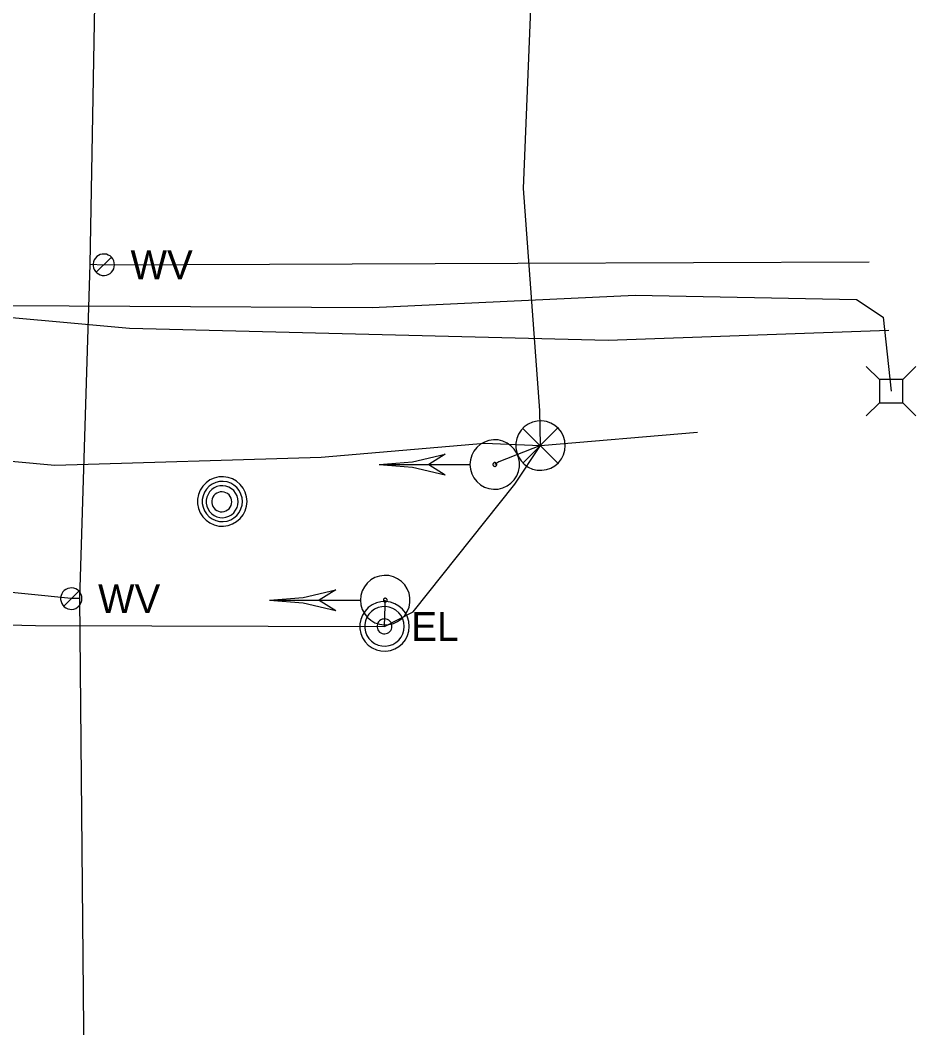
# Model space of a CAD drawing. Extents: x 600849 to 606371, y 330010 to 403088.
# Drawn here: x 602111.8 to 602231.2, y 368972.2 to 369106.4 of the extents above; entities that cross this region are included whole.
import ezdxf

# ---------------------------------------------------------------- set-up
doc = ezdxf.new("R2010")
doc.units = 0
for name, color, linetype in [('E_SIG', 7, 'Continuous'), ('E_UTL_AG_Bold', 7, 'Continuous'), ('E_UTL_E', 7, 'Continuous'), ('E_UTL_E_UG', 7, 'Continuous'), ('E_UTL_G_UG', 7, 'Continuous'), ('E_UTL_MH', 7, 'Continuous'), ('E_UTL_TV_UG', 7, 'Continuous'), ('E_UTL_W', 7, 'Continuous'), ('E_UTL_W_UG', 7, 'Continuous')]:
    doc.layers.add(name, color=color, linetype=linetype)

msp = doc.modelspace()

# ---------------------------------------------------------------- linework, layer by layer
at = {"layer": 'E_SIG'}
for points in [[(602184.47, 369049.71), (602184.41, 369050.34), (602184.24, 369050.94), (602183.95, 369051.5), (602183.56, 369051.99), (602183.09, 369052.4), (602182.54, 369052.71), (602181.95, 369052.92), (602181.33, 369053.01), (602180.7, 369052.98), (602180.09, 369052.83), (602179.52, 369052.57), (602179.01, 369052.21), (602178.58, 369051.75), (602178.24, 369051.22), (602178.01, 369050.64), (602177.89, 369050.03), (602177.89, 369049.4), (602178.01, 369048.78), (602178.24, 369048.2), (602178.58, 369047.67), (602179.01, 369047.22), (602179.52, 369046.85), (602180.09, 369046.59), (602180.7, 369046.45), (602181.33, 369046.42), (602181.95, 369046.51), (602182.54, 369046.71), (602183.09, 369047.02), (602183.56, 369047.43), (602183.95, 369047.93), (602184.24, 369048.49), (602184.41, 369049.09), (602184.47, 369049.71)], [(602183.43, 369052.05), (602178.82, 369047.39)], [(602178.82, 369052), (602183.48, 369047.35)], [(602171.77, 369047.19), (602171.83, 369046.57), (602172.01, 369045.96), (602172.3, 369045.41), (602172.69, 369044.91), (602173.16, 369044.5), (602173.7, 369044.19), (602174.3, 369043.98), (602174.92, 369043.89), (602175.54, 369043.92), (602176.15, 369044.07), (602176.72, 369044.33), (602177.23, 369044.7), (602177.67, 369045.15), (602178.01, 369045.68), (602178.24, 369046.26), (602178.36, 369046.88), (602178.36, 369047.5), (602178.24, 369048.12), (602178.01, 369048.7), (602177.67, 369049.23), (602177.23, 369049.68), (602176.72, 369050.05), (602176.15, 369050.31), (602175.54, 369050.46), (602174.92, 369050.49), (602174.3, 369050.4), (602173.7, 369050.19), (602173.16, 369049.88), (602172.69, 369049.47), (602172.3, 369048.98), (602172.01, 369048.42), (602171.83, 369047.82), (602171.77, 369047.19)], [(602159.67, 369047.19), (602164.13, 369047.54), (602168.47, 369048.57)], [(602168.47, 369048.56), (602166.27, 369047.19)], [(602174.82, 369047.19), (602174.83, 369047.14), (602174.84, 369047.1), (602174.86, 369047.05), (602174.89, 369047.02), (602174.93, 369046.99), (602174.97, 369046.96), (602175.01, 369046.95), (602175.06, 369046.94), (602175.11, 369046.94), (602175.16, 369046.95), (602175.2, 369046.97), (602175.24, 369047), (602175.27, 369047.03), (602175.3, 369047.08), (602175.32, 369047.12), (602175.33, 369047.17), (602175.33, 369047.21), (602175.32, 369047.26), (602175.3, 369047.31), (602175.27, 369047.35), (602175.24, 369047.38), (602175.2, 369047.41), (602175.16, 369047.43), (602175.11, 369047.44), (602175.06, 369047.44), (602175.01, 369047.44), (602174.97, 369047.42), (602174.93, 369047.4), (602174.89, 369047.37), (602174.86, 369047.33), (602174.84, 369047.28), (602174.83, 369047.24), (602174.82, 369047.19)], [(602159.67, 369047.19), (602171.72, 369047.19)], [(602159.67, 369047.19), (602164.13, 369046.85), (602168.47, 369045.82)], [(602166.27, 369047.19), (602168.47, 369045.82)], [(602157.18, 369029.13), (602157.24, 369028.5), (602157.42, 369027.9), (602157.71, 369027.34), (602158.09, 369026.85), (602158.57, 369026.44), (602159.11, 369026.12), (602159.7, 369025.92), (602160.33, 369025.83), (602160.95, 369025.86), (602161.56, 369026.01), (602162.13, 369026.27), (602162.64, 369026.63), (602163.08, 369027.09), (602163.42, 369027.61), (602163.65, 369028.2), (602163.77, 369028.81), (602163.77, 369029.44), (602163.65, 369030.06), (602163.42, 369030.64), (602163.08, 369031.17), (602162.64, 369031.62), (602162.13, 369031.98), (602161.56, 369032.24), (602160.95, 369032.39), (602160.33, 369032.42), (602159.7, 369032.33), (602159.11, 369032.13), (602158.57, 369031.81), (602158.09, 369031.4), (602157.71, 369030.91), (602157.42, 369030.35), (602157.24, 369029.75), (602157.18, 369029.13)], [(602145.08, 369029.13), (602149.54, 369029.47), (602153.88, 369030.5)], [(602153.88, 369030.5), (602151.68, 369029.13)], [(602145.08, 369029.13), (602157.12, 369029.13)], [(602145.08, 369029.13), (602149.54, 369028.78), (602153.88, 369027.75)], [(602151.68, 369029.13), (602153.88, 369027.75)], [(602160.23, 369029.13), (602160.23, 369029.08), (602160.25, 369029.03), (602160.27, 369028.99), (602160.3, 369028.95), (602160.34, 369028.92), (602160.38, 369028.9), (602160.42, 369028.88), (602160.47, 369028.87), (602160.52, 369028.88), (602160.56, 369028.89), (602160.61, 369028.91), (602160.65, 369028.94), (602160.68, 369028.97), (602160.71, 369029.01), (602160.72, 369029.05), (602160.73, 369029.1), (602160.73, 369029.15), (602160.72, 369029.2), (602160.71, 369029.24), (602160.68, 369029.28), (602160.65, 369029.32), (602160.61, 369029.34), (602160.56, 369029.36), (602160.52, 369029.38), (602160.47, 369029.38), (602160.42, 369029.37), (602160.38, 369029.36), (602160.34, 369029.33), (602160.3, 369029.3), (602160.27, 369029.26), (602160.25, 369029.22), (602160.23, 369029.17), (602160.23, 369029.13)]]:
    msp.add_lwpolyline(points, dxfattribs=at)
at = {"layer": 'E_UTL_AG_Bold'}
for points in [[(602226.32, 369058.51), (602224.57, 369060.26)], [(602229.42, 369058.51), (602231.17, 369060.26)], [(602229.42, 369058.51), (602226.32, 369058.51)], [(602226.32, 369058.51), (602226.32, 369055.42)], [(602229.42, 369055.42), (602229.42, 369058.51)], [(602226.32, 369055.42), (602224.57, 369053.66)], [(602226.32, 369055.42), (602229.42, 369055.42)], [(602229.42, 369055.42), (602231.17, 369053.66)]]:
    msp.add_lwpolyline(points, dxfattribs=at)
at = {"layer": 'E_UTL_E'}
for points in [[(602163.68, 369025.63), (602163.62, 369026.26), (602163.44, 369026.86), (602163.16, 369027.42), (602162.77, 369027.91), (602162.3, 369028.32), (602161.75, 369028.63), (602161.16, 369028.84), (602160.54, 369028.93), (602159.91, 369028.9), (602159.3, 369028.75), (602158.73, 369028.49), (602158.22, 369028.13), (602157.79, 369027.67), (602157.45, 369027.14), (602157.22, 369026.56), (602157.1, 369025.95), (602157.1, 369025.32), (602157.22, 369024.7), (602157.45, 369024.12), (602157.79, 369023.59), (602158.22, 369023.14), (602158.73, 369022.77), (602159.3, 369022.51), (602159.91, 369022.37), (602160.54, 369022.34), (602161.16, 369022.43), (602161.75, 369022.63), (602162.3, 369022.94), (602162.77, 369023.35), (602163.16, 369023.85), (602163.44, 369024.41), (602163.62, 369025.01), (602163.68, 369025.63)], [(602163.68, 369025.63), (602163.62, 369026.26), (602163.44, 369026.86), (602163.16, 369027.42), (602162.77, 369027.91), (602162.3, 369028.32), (602161.75, 369028.63), (602161.16, 369028.84), (602160.54, 369028.93), (602159.91, 369028.9), (602159.3, 369028.75), (602158.73, 369028.49), (602158.22, 369028.13), (602157.79, 369027.67), (602157.45, 369027.14), (602157.22, 369026.56), (602157.1, 369025.95), (602157.1, 369025.32), (602157.22, 369024.7), (602157.45, 369024.12), (602157.79, 369023.59), (602158.22, 369023.14), (602158.73, 369022.77), (602159.3, 369022.51), (602159.91, 369022.37), (602160.54, 369022.34), (602161.16, 369022.43), (602161.75, 369022.63), (602162.3, 369022.94), (602162.77, 369023.35), (602163.16, 369023.85), (602163.44, 369024.41), (602163.62, 369025.01), (602163.68, 369025.63)], [(602163.02, 369025.63), (602162.97, 369026.13), (602162.83, 369026.61), (602162.6, 369027.06), (602162.29, 369027.45), (602161.91, 369027.78), (602161.48, 369028.03), (602161, 369028.2), (602160.51, 369028.27), (602160.01, 369028.25), (602159.52, 369028.13), (602159.06, 369027.92), (602158.65, 369027.63), (602158.31, 369027.26), (602158.03, 369026.84), (602157.85, 369026.38), (602157.75, 369025.88), (602157.75, 369025.38), (602157.85, 369024.89), (602158.03, 369024.42), (602158.31, 369024), (602158.65, 369023.64), (602159.06, 369023.35), (602159.52, 369023.14), (602160.01, 369023.02), (602160.51, 369023), (602161, 369023.07), (602161.48, 369023.23), (602161.91, 369023.48), (602162.29, 369023.81), (602162.6, 369024.2), (602162.83, 369024.65), (602162.97, 369025.13), (602163.02, 369025.63)], [(602163.02, 369025.63), (602162.97, 369026.13), (602162.83, 369026.61), (602162.6, 369027.06), (602162.29, 369027.45), (602161.91, 369027.78), (602161.48, 369028.03), (602161, 369028.2), (602160.51, 369028.27), (602160.01, 369028.25), (602159.52, 369028.13), (602159.06, 369027.92), (602158.65, 369027.63), (602158.31, 369027.26), (602158.03, 369026.84), (602157.85, 369026.38), (602157.75, 369025.88), (602157.75, 369025.38), (602157.85, 369024.89), (602158.03, 369024.42), (602158.31, 369024), (602158.65, 369023.64), (602159.06, 369023.35), (602159.52, 369023.14), (602160.01, 369023.02), (602160.51, 369023), (602161, 369023.07), (602161.48, 369023.23), (602161.91, 369023.48), (602162.29, 369023.81), (602162.6, 369024.2), (602162.83, 369024.65), (602162.97, 369025.13), (602163.02, 369025.63)], [(602161.37, 369025.63), (602161.35, 369025.82), (602161.3, 369026), (602161.21, 369026.17), (602161.1, 369026.32), (602160.96, 369026.44), (602160.79, 369026.53), (602160.61, 369026.59), (602160.43, 369026.62), (602160.24, 369026.61), (602160.06, 369026.57), (602159.89, 369026.49), (602159.73, 369026.38), (602159.6, 369026.24), (602159.5, 369026.09), (602159.43, 369025.91), (602159.4, 369025.73), (602159.4, 369025.54), (602159.43, 369025.35), (602159.5, 369025.18), (602159.6, 369025.02), (602159.73, 369024.88), (602159.89, 369024.77), (602160.06, 369024.7), (602160.24, 369024.65), (602160.43, 369024.64), (602160.61, 369024.67), (602160.79, 369024.73), (602160.96, 369024.83), (602161.1, 369024.95), (602161.21, 369025.1), (602161.3, 369025.26), (602161.35, 369025.44), (602161.37, 369025.63)], [(602161.37, 369025.63), (602161.35, 369025.82), (602161.3, 369026), (602161.21, 369026.17), (602161.1, 369026.32), (602160.96, 369026.44), (602160.79, 369026.53), (602160.61, 369026.59), (602160.43, 369026.62), (602160.24, 369026.61), (602160.06, 369026.57), (602159.89, 369026.49), (602159.73, 369026.38), (602159.6, 369026.24), (602159.5, 369026.09), (602159.43, 369025.91), (602159.4, 369025.73), (602159.4, 369025.54), (602159.43, 369025.35), (602159.5, 369025.18), (602159.6, 369025.02), (602159.73, 369024.88), (602159.89, 369024.77), (602160.06, 369024.7), (602160.24, 369024.65), (602160.43, 369024.64), (602160.61, 369024.67), (602160.79, 369024.73), (602160.96, 369024.83), (602161.1, 369024.95), (602161.21, 369025.1), (602161.3, 369025.26), (602161.35, 369025.44), (602161.37, 369025.63)]]:
    msp.add_lwpolyline(points, dxfattribs=at)
at = {"layer": 'E_UTL_E_UG'}
for points in [[(602041.01, 369037.29), (602049.47, 369029.24), (602053.23, 369027.75), (602093.72, 369026.23), (602113.89, 369025.74), (602160.38, 369025.63), (602164.2, 369027.57), (602177.75, 369044.56), (602181.17, 369049.71), (602181.08, 369054.39), (602178.92, 369083.98), (602180.35, 369119.91), (602160.47, 369137.72), (602159.75, 369141.47), (602158.51, 369150.78), (602158.39, 369152.19), (602154.92, 369152.99), (602113.64, 369161.88), (602091.38, 369167.51), (602053.04, 369174.99)], [(602047.67, 369060.69), (602047.7, 369059.81), (602051.11, 369057.91), (602079.38, 369051.16), (602096.07, 369048.99), (602116.48, 369047.11), (602151.93, 369048.15), (602173.72, 369050.05), (602181.17, 369049.71), (602202.06, 369051.51)], [(602181.17, 369049.71), (602175.63, 369047.54), (602175.07, 369047.19)], [(602160.38, 369025.63), (602160.48, 369028.38), (602160.48, 369029.13)]]:
    msp.add_lwpolyline(points, dxfattribs=at)
at = {"layer": 'E_UTL_G_UG'}
msp.add_lwpolyline([(602041.4, 369066.36), (602054.21, 369065.87), (602068.58, 369065.97), (602102.39, 369067.54), (602126.43, 369065.36), (602190.17, 369063.75), (602227.59, 369065.1)], dxfattribs=at)
at = {"layer": 'E_UTL_MH'}
for points in [[(602142.07, 369042.27), (602142.01, 369042.89), (602141.83, 369043.5), (602141.54, 369044.05), (602141.16, 369044.55), (602140.68, 369044.96), (602140.14, 369045.27), (602139.55, 369045.48), (602138.92, 369045.57), (602138.3, 369045.54), (602137.69, 369045.39), (602137.12, 369045.13), (602136.61, 369044.76), (602136.17, 369044.31), (602135.83, 369043.78), (602135.6, 369043.2), (602135.48, 369042.58), (602135.48, 369041.96), (602135.6, 369041.34), (602135.83, 369040.76), (602136.17, 369040.23), (602136.61, 369039.78), (602137.12, 369039.41), (602137.69, 369039.15), (602138.3, 369039), (602138.92, 369038.97), (602139.55, 369039.06), (602140.14, 369039.27), (602140.68, 369039.58), (602141.16, 369039.99), (602141.54, 369040.49), (602141.83, 369041.04), (602142.01, 369041.65), (602142.07, 369042.27)], [(602141.45, 369042.27), (602141.4, 369042.77), (602141.26, 369043.26), (602141.03, 369043.71), (602140.71, 369044.11), (602140.33, 369044.45), (602139.89, 369044.7), (602139.41, 369044.87), (602138.9, 369044.94), (602138.39, 369044.92), (602137.9, 369044.8), (602137.44, 369044.58), (602137.02, 369044.29), (602136.67, 369043.92), (602136.4, 369043.49), (602136.21, 369043.02), (602136.11, 369042.52), (602136.11, 369042.01), (602136.21, 369041.51), (602136.4, 369041.04), (602136.67, 369040.61), (602137.02, 369040.24), (602137.44, 369039.95), (602137.9, 369039.74), (602138.39, 369039.62), (602138.9, 369039.59), (602139.41, 369039.66), (602139.89, 369039.83), (602140.33, 369040.09), (602140.71, 369040.42), (602141.03, 369040.82), (602141.26, 369041.27), (602141.4, 369041.76), (602141.45, 369042.27)], [(602140.89, 369042.24), (602140.85, 369042.64), (602140.74, 369043.03), (602140.55, 369043.39), (602140.3, 369043.71), (602139.99, 369043.97), (602139.64, 369044.17), (602139.26, 369044.31), (602138.86, 369044.36), (602138.46, 369044.34), (602138.06, 369044.25), (602137.7, 369044.08), (602137.37, 369043.85), (602137.09, 369043.55), (602136.87, 369043.21), (602136.72, 369042.84), (602136.64, 369042.44), (602136.64, 369042.03), (602136.72, 369041.64), (602136.87, 369041.26), (602137.09, 369040.92), (602137.37, 369040.63), (602137.7, 369040.39), (602138.06, 369040.23), (602138.46, 369040.13), (602138.86, 369040.11), (602139.26, 369040.17), (602139.64, 369040.3), (602139.99, 369040.5), (602140.3, 369040.77), (602140.55, 369041.09), (602140.74, 369041.45), (602140.85, 369041.83), (602140.89, 369042.24)], [(602140.03, 369042.22), (602140.01, 369042.47), (602139.94, 369042.72), (602139.82, 369042.94), (602139.67, 369043.14), (602139.47, 369043.31), (602139.25, 369043.43), (602139.02, 369043.52), (602138.76, 369043.55), (602138.51, 369043.54), (602138.27, 369043.48), (602138.04, 369043.38), (602137.83, 369043.23), (602137.65, 369043.05), (602137.52, 369042.83), (602137.42, 369042.6), (602137.38, 369042.35), (602137.38, 369042.1), (602137.42, 369041.85), (602137.52, 369041.61), (602137.65, 369041.4), (602137.83, 369041.22), (602138.04, 369041.07), (602138.27, 369040.96), (602138.51, 369040.9), (602138.76, 369040.89), (602139.02, 369040.93), (602139.25, 369041.01), (602139.47, 369041.14), (602139.67, 369041.3), (602139.82, 369041.5), (602139.94, 369041.73), (602140.01, 369041.97), (602140.03, 369042.22)]]:
    msp.add_lwpolyline(points, dxfattribs=at)
at = {"layer": 'E_UTL_TV_UG'}
msp.add_lwpolyline([(602047.67, 369060.69), (602048.11, 369061.78), (602059.53, 369068.09), (602094.11, 369068.47), (602158.75, 369068.11), (602193.77, 369069.75), (602223.26, 369069.17), (602226.82, 369066.81), (602227.87, 369056.96)], dxfattribs=at)
at = {"layer": 'E_UTL_W'}
for points in [[(602124.41, 369073.8), (602124.39, 369074.07), (602124.31, 369074.33), (602124.19, 369074.57), (602124.02, 369074.79), (602123.82, 369074.97), (602123.58, 369075.1), (602123.33, 369075.19), (602123.06, 369075.23), (602122.79, 369075.22), (602122.52, 369075.15), (602122.28, 369075.04), (602122.06, 369074.88), (602121.87, 369074.69), (602121.72, 369074.46), (602121.62, 369074.21), (602121.57, 369073.94), (602121.57, 369073.67), (602121.62, 369073.4), (602121.72, 369073.15), (602121.87, 369072.92), (602122.06, 369072.73), (602122.28, 369072.57), (602122.52, 369072.46), (602122.79, 369072.39), (602123.06, 369072.38), (602123.33, 369072.42), (602123.58, 369072.51), (602123.82, 369072.64), (602124.02, 369072.82), (602124.19, 369073.03), (602124.31, 369073.27), (602124.39, 369073.53), (602124.41, 369073.8)], [(602121.98, 369072.8), (602124, 369074.81)], [(602120.08, 369029.33), (602120.06, 369029.6), (602119.98, 369029.86), (602119.85, 369030.1), (602119.69, 369030.31), (602119.48, 369030.49), (602119.25, 369030.63), (602118.99, 369030.71), (602118.72, 369030.75), (602118.45, 369030.74), (602118.19, 369030.68), (602117.94, 369030.56), (602117.72, 369030.41), (602117.53, 369030.21), (602117.39, 369029.98), (602117.29, 369029.73), (602117.24, 369029.46), (602117.24, 369029.19), (602117.29, 369028.93), (602117.39, 369028.68), (602117.53, 369028.45), (602117.72, 369028.25), (602117.94, 369028.09), (602118.19, 369027.98), (602118.45, 369027.92), (602118.72, 369027.9), (602118.99, 369027.94), (602119.25, 369028.03), (602119.48, 369028.17), (602119.69, 369028.35), (602119.85, 369028.56), (602119.98, 369028.8), (602120.06, 369029.06), (602120.08, 369029.33)], [(602117.65, 369028.32), (602119.66, 369030.34)]]:
    msp.add_lwpolyline(points, dxfattribs=at)
at = {"layer": 'E_UTL_W_UG'}
for points in [[(602155.41, 368532.9), (602154.38, 368609.08), (602154.74, 368704.54), (602156.55, 368761.07), (602147.24, 368774.1), (602120.84, 368800.75), (602119.9, 368876.94), (602120.47, 368957.7), (602119.8, 369029.35), (602121.18, 369073.87), (602121.88, 369113.46), (602158, 369151.56), (602158.82, 369194.22), (602160.29, 369339.25), (602159.56, 369400.96), (602164.03, 369541.04), (602166.71, 369627.34), (602166.76, 369640.85), (602166.1, 369676.63), (602162.73, 369726.05)], [(602119.8, 369029.35), (602118.65, 369029.33), (602091.71, 369032.07), (602053.41, 369033.03), (602048.5, 369033.78), (602047.76, 369037.48), (602047.18, 369040.09), (602045.56, 369068.67), (602044.58, 369109.36), (602044.71, 369136.73)], [(602121.18, 369073.87), (602122.99, 369073.8), (602178.15, 369074.01), (602224.97, 369074.18)]]:
    msp.add_lwpolyline(points, dxfattribs=at)

# ---------------------------------------------------------------- texts
at = {"layer": 'E_UTL_E'}
msp.add_text('EL', height=3.849, dxfattribs=at).set_placement((602163.95, 369023.69))
msp.add_text('EL', height=3.849, dxfattribs=at).set_placement((602163.95, 369023.69))
at = {"layer": 'E_UTL_W'}
for p in [(602126.55, 369071.88), (602122.22, 369027.4)]:
    msp.add_text('WV', height=3.85, dxfattribs=at).set_placement(p)

doc.saveas('drawing.dxf')
